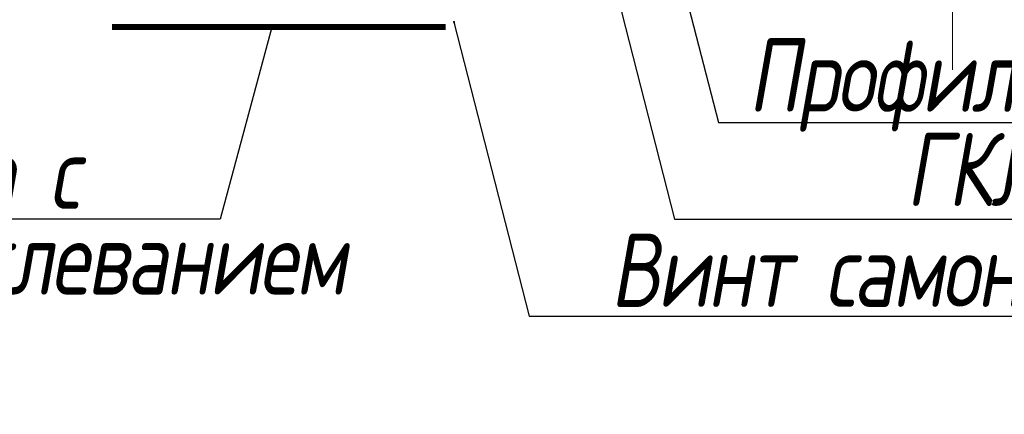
# Model space of a CAD drawing. Header units: millimetres. Extents: x -26894274 to 19789193, y -86687 to 22351.
# Tile 296 of 447: x 139930 to 140296, y -39831 to -39684. Entities that reach past the tile are written whole.
import ezdxf
from ezdxf import colors
from ezdxf.entities.mleader import LeaderData, LeaderLine
from ezdxf.math import Vec2, Vec3

# ---------------------------------------------------------------- set-up
doc = ezdxf.new("R2010")
doc.units = ezdxf.units.MM
doc.linetypes.add('DASHDOT', pattern=[25.4, 12.7, -6.35, 0, -6.35])
doc.linetypes.add('HIDDEN', pattern=[9.524999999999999, 6.35, -3.175])
doc.layers.add('dim_pot', color=183, linetype='Continuous', lineweight=9)
doc.layers.add('nadpisi_v_tablice', color=7, linetype='Continuous', lineweight=9)
doc.layers.add('dim_razv', color=7, linetype='DASHDOT', lineweight=9, true_color=0x285228)
doc.layers.add('pol', color=7, linetype='Continuous', lineweight=15, true_color=0x55666d)
doc.styles.add('1', font='arial.ttf')
doc.styles.add('fl_iso paper', font='isocpeur.ttf', dxfattribs={"width": 0.8, "oblique": 10})
doc.styles.add('In tre', font='isocpeur.ttf', dxfattribs={"width": 0.8, "oblique": 10})
doc.styles.add('RomanS', font='isocpeur.ttf', dxfattribs={"width": 0.8, "oblique": 10})
doc.dimstyles.new('M1', dxfattribs={"dimscale": 0.2, "dimtxt": 10, "dimasz": 4, "dimexe": 10, "dimexo": 4, "dimgap": 0.09, "dimtad": 0, "dimdec": 3, "dimrnd": 0.1, "dimdsep": 46, "dimtxsty": '1', "dimsah": 1, "dimcen": 1.5, "dimdle": 1.5, "dimclrt": 256, "dimadec": 0, "dimazin": 0, "dimtfac": 1, "dimtdec": 3, "dimtix": 1, "dimtmove": 0, "dimatfit": 2, "dimfxl": 1, "dimtvp": 1, "dimtolj": 1, "dimarcsym": 0})

msp = doc.modelspace()

# ---------------------------------------------------------------- linework, layer by layer
at = {"linetype": 'HIDDEN', "lineweight": 5, "ltscale": 20}
msp.add_line((140276.7673434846, -39703.12437099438), (140276.7673434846, -39546.91423279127), dxfattribs=at)
at = {"const_width": 2.224972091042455}
msp.add_lwpolyline([(139964.5489039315, -39687.27228746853), (140088.5351854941, -39687.27228746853)], dxfattribs=at)

# ---------------------------------------------------------------- texts
at = {"lineweight": 5, "char_height": 27.26391240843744, "style": 'RomanS'}
for s, insert, width, attachment_point, line_spacing_factor in [('{\\T0.95;Профиль ПП 60х27}', (140446.585510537, -39708.81138059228), 457.7016316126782, 6, 0.75), ('{\\T0.95;Армирующая лента с последующим шпаклеванием }', (139677.7346478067, -39760.85665177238), 372.7960964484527, 4, 0.7), ('{\\T0.95;ГКЛ - 12,5 мм}', (140446.585510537, -39743.26498071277), 457.7016316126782, 6, 0.75), ('{\\T0.95;Винт самонарезающий}', (140446.585510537, -39781.33331979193), 372.7960964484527, 6, 0.75)]:
    msp.add_mtext(s, dxfattribs=dict(at, insert=insert, width=width, attachment_point=attachment_point, line_spacing_factor=line_spacing_factor))
at = {"layer": 'nadpisi_v_tablice', "lineweight": 18, "insert": (-2642.116844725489, -20201.6800056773), "char_height": 10000, "width": 9720.361538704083, "attachment_point": 1, "style": 'fl_iso paper'}
msp.add_mtext('\\pi1978.5;{\\C1;9 \\P\\pi-2689.2;эт.}', dxfattribs=at)

# ---------------------------------------------------------------- leaders
at = {"lineweight": 5}
for points in [[(140158.1566903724, -39599.49241460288), (140189.8428069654, -39722.7179675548), (140446.585510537, -39722.7179675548)], [(140147.649703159, -39657.64854985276), (140173.5255549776, -39758.71079127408), (140446.585510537, -39758.71079127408)], [(140023.9259344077, -39687.27228746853), (140004.7434103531, -39758.71079127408), (139673.9723808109, -39758.71079127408)], [(140091.5634344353, -39685.36027513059), (140119.5595684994, -39794.70361499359), (140446.585510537, -39794.70361499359)]]:
    msp.add_leader(points, dimstyle='M1', override={"dimldrblk": 'DOT', "dimtvp": 0}, dxfattribs=at)

# ---------------------------------------------------------------- next in the draw order: leaders
at = {"layer": 'pol', "color": 1, "linetype": 'ByBlock', "true_color": 0xff0000}
ml = msp.add_multileader_mtext('Standard', dxfattribs=at)
ml.set_content('Лоток щелевой\\Pводоотводный в полу, модульный. Лщ-2', color=(255, 0, 0), style='In tre')
ml.set_leader_properties()
ml.build(insert=Vec2(0, 0))
ml.multileader.update_dxf_attribs({"text_left_attachment_type": 6, "text_right_attachment_type": 6, "dogleg_length": 1, "arrow_head_size": 0, "scale": 49.99999999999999})
ctx = ml.context
ctx.base_point, ctx.scale, ctx.char_height, ctx.arrow_head_size, ctx.landing_gap_size, ctx.plane_origin = Vec3(56443.88885880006, -42121.15695120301), 49.99999999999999, 200, 0, 4.499999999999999, Vec3(64743.28106405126, -37281.22521340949)
ctx.left_attachment, ctx.right_attachment = 6, 6
notes = []
notes.append((ctx, [(1, (1, 1, 0), (56393.88885880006, -42121.15695120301), (1, 0), 49.99999999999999, [(1, [(55554.59426857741, -39329.43630306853)], 0, [])])]))
ctx.mtext.insert, ctx.mtext.width, ctx.mtext.defined_height, ctx.mtext.flow_direction = Vec3(56448.38885880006, -41861.15695120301), 2329.345139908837, 696.6098129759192, 5
ctx.mtext.has_bg_fill, ctx.mtext.bg_color, ctx.mtext.bg_scale_factor, ctx.mtext.bg_transparency, ctx.mtext.use_window_bg_color = 1, -1027028792, 1.5, 0, 1
for ctx, leaders in notes:
    for number, flags, end, landing, length, lines in leaders:
        leader = LeaderData()
        leader.index, (leader.has_last_leader_line, leader.has_dogleg_vector, leader.attachment_direction) = number, flags
        leader.last_leader_point, leader.dogleg_vector, leader.dogleg_length = Vec3(end), Vec3(landing), length
        for number, points, colour, breaks in lines:
            line = LeaderLine()
            line.index, line.vertices, line.color, line.breaks = number, Vec3.list(points), colors.encode_raw_color(colour), breaks
            leader.lines.append(line)
        ctx.leaders.append(leader)

# ---------------------------------------------------------------- next in the draw order: leaders
at = {"layer": 'dim_pot', "color": 0, "linetype": 'ByBlock'}
ml = msp.add_multileader_mtext('Standard', dxfattribs=at)
ml.set_content('Подвесной потолок ГКЛ', style='In tre')
ml.set_leader_properties()
ml.build(insert=Vec2(0, 0))
ml.multileader.update_dxf_attribs({"text_left_attachment_type": 6, "text_right_attachment_type": 6, "dogleg_length": 1, "arrow_head_size": 0, "scale": 49.99999999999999})
ctx = ml.context
ctx.base_point, ctx.scale, ctx.char_height, ctx.arrow_head_size, ctx.landing_gap_size, ctx.plane_origin = Vec3(55815.26653106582, -42128.2233826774), 49.99999999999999, 200, 0, 4.499999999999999, Vec3(62627.07337402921, -37288.29164488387)
ctx.left_attachment, ctx.right_attachment = 6, 6
notes = []
notes.append((ctx, [(1, (1, 1, 0), (55765.26653106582, -42128.2233826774), (1, 0), 49.99999999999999, [(1, [(55242.56580823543, -38490.63263010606)], 0, [])])]))
ctx.mtext.insert, ctx.mtext.width, ctx.mtext.defined_height, ctx.mtext.flow_direction = Vec3(55819.76653106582, -41888.2233826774), 3092.716304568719, 696.6098129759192, 5
ctx.mtext.has_bg_fill, ctx.mtext.bg_color, ctx.mtext.bg_scale_factor, ctx.mtext.bg_transparency, ctx.mtext.use_window_bg_color = 1, -1027028792, 1.5, 0, 1
for ctx, leaders in notes:
    for number, flags, end, landing, length, lines in leaders:
        leader = LeaderData()
        leader.index, (leader.has_last_leader_line, leader.has_dogleg_vector, leader.attachment_direction) = number, flags
        leader.last_leader_point, leader.dogleg_vector, leader.dogleg_length = Vec3(end), Vec3(landing), length
        for number, points, colour, breaks in lines:
            line = LeaderLine()
            line.index, line.vertices, line.color, line.breaks = number, Vec3.list(points), colors.encode_raw_color(colour), breaks
            leader.lines.append(line)
        ctx.leaders.append(leader)

# ---------------------------------------------------------------- next in the draw order: leaders
ml = msp.add_multileader_mtext('Standard', dxfattribs=at)
ml.set_content('Лючок 500х500 для обслуживания модулей управления клапанами, расположение уточнить по месту', style='In tre')
ml.set_leader_properties()
ml.build(insert=Vec2(0, 0))
ml.multileader.update_dxf_attribs({"text_left_attachment_type": 6, "text_right_attachment_type": 6, "dogleg_length": 1, "arrow_head_size": 0, "scale": 49.99999999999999})
ctx = ml.context
ctx.base_point, ctx.scale, ctx.char_height, ctx.arrow_head_size, ctx.landing_gap_size, ctx.plane_origin = Vec3(49911.41502536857, -42131.95212014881), 49.99999999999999, 200, 0, 4.499999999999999, Vec3(56771.22186833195, -37292.02038235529)
ctx.left_attachment, ctx.right_attachment = 6, 6
notes = []
notes.append((ctx, [(0, (1, 1, 0), (52405.68042151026, -42131.95212014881), (-1, 0), 49.99999999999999, [(1, [(54177.97506749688, -38729.43630306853)], 0, [])])]))
ctx.mtext.insert, ctx.mtext.width, ctx.mtext.defined_height, ctx.mtext.flow_direction = Vec3(49915.91502536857, -41871.95212014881), 2494.152740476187, 696.6098129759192, 5
ctx.mtext.has_bg_fill, ctx.mtext.bg_color, ctx.mtext.bg_scale_factor, ctx.mtext.bg_transparency, ctx.mtext.use_window_bg_color = 1, -1027028792, 1.5, 0, 1
for ctx, leaders in notes:
    for number, flags, end, landing, length, lines in leaders:
        leader = LeaderData()
        leader.index, (leader.has_last_leader_line, leader.has_dogleg_vector, leader.attachment_direction) = number, flags
        leader.last_leader_point, leader.dogleg_vector, leader.dogleg_length = Vec3(end), Vec3(landing), length
        for number, points, colour, breaks in lines:
            line = LeaderLine()
            line.index, line.vertices, line.color, line.breaks = number, Vec3.list(points), colors.encode_raw_color(colour), breaks
            leader.lines.append(line)
        ctx.leaders.append(leader)

# ---------------------------------------------------------------- next in the draw order: leaders
ml = msp.add_multileader_mtext('Standard', dxfattribs=at)
ml.set_content('Подвесной реечный потолок', style='In tre')
ml.set_leader_properties()
ml.build(insert=Vec2(0, 0))
ml.multileader.update_dxf_attribs({"text_left_attachment_type": 6, "text_right_attachment_type": 6, "dogleg_length": 1, "arrow_head_size": 0, "scale": 49.99999999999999})
ctx = ml.context
ctx.base_point, ctx.scale, ctx.char_height, ctx.arrow_head_size, ctx.landing_gap_size, ctx.plane_origin = Vec3(62512.69699388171, -41949.30427256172), 49.99999999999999, 200, 0, 4.499999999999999, Vec3(69324.50383684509, -37109.37253476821)
ctx.left_attachment, ctx.right_attachment = 6, 6
notes = []
notes.append((ctx, [(1, (1, 1, 0), (62462.69699388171, -41949.30427256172), (1, 0), 49.99999999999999, [(1, [(62166.39983747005, -39759.43630306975)], 0, [])])]))
ctx.mtext.insert, ctx.mtext.width, ctx.mtext.defined_height, ctx.mtext.flow_direction = Vec3(62517.19699388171, -41689.30427256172), 3092.716304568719, 696.6098129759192, 5
ctx.mtext.has_bg_fill, ctx.mtext.bg_color, ctx.mtext.bg_scale_factor, ctx.mtext.bg_transparency, ctx.mtext.use_window_bg_color = 1, -1027028792, 1.5, 0, 1
for ctx, leaders in notes:
    for number, flags, end, landing, length, lines in leaders:
        leader = LeaderData()
        leader.index, (leader.has_last_leader_line, leader.has_dogleg_vector, leader.attachment_direction) = number, flags
        leader.last_leader_point, leader.dogleg_vector, leader.dogleg_length = Vec3(end), Vec3(landing), length
        for number, points, colour, breaks in lines:
            line = LeaderLine()
            line.index, line.vertices, line.color, line.breaks = number, Vec3.list(points), colors.encode_raw_color(colour), breaks
            leader.lines.append(line)
        ctx.leaders.append(leader)

# ---------------------------------------------------------------- next in the draw order: leaders
at = {"layer": 'dim_razv', "color": 0, "linetype": 'ByBlock'}
ml = msp.add_multileader_mtext('Standard', dxfattribs=at)
ml.set_content('Зеркало на стене, выполнить в один уровень с отделкой стен', style='In tre')
ml.set_leader_properties()
ml.build(insert=Vec2(0, 0))
ml.multileader.update_dxf_attribs({"text_left_attachment_type": 6, "text_right_attachment_type": 6, "dogleg_length": 1, "arrow_head_size": 0, "scale": 49.99999999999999})
ctx = ml.context
ctx.base_point, ctx.scale, ctx.char_height, ctx.arrow_head_size, ctx.landing_gap_size, ctx.plane_origin = Vec3(53235.5994911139, -42645.41425119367), 49.99999999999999, 200, 0, 4.499999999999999, Vec3(60047.40633407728, -37805.48251340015)
ctx.left_attachment, ctx.right_attachment = 6, 6
notes = []
notes.append((ctx, [(1, (1, 1, 0), (53185.5994911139, -42645.41425119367), (1, 0), 49.99999999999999, [(1, [(52780.1703472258, -39279.43630306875)], 0, [])])]))
ctx.mtext.insert, ctx.mtext.width, ctx.mtext.defined_height, ctx.mtext.flow_direction = Vec3(53240.0994911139, -42405.41425119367), 3092.716304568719, 696.6098129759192, 5
ctx.mtext.has_bg_fill, ctx.mtext.bg_color, ctx.mtext.bg_scale_factor, ctx.mtext.bg_transparency, ctx.mtext.use_window_bg_color = 1, -1027028792, 1.5, 0, 1
for ctx, leaders in notes:
    for number, flags, end, landing, length, lines in leaders:
        leader = LeaderData()
        leader.index, (leader.has_last_leader_line, leader.has_dogleg_vector, leader.attachment_direction) = number, flags
        leader.last_leader_point, leader.dogleg_vector, leader.dogleg_length = Vec3(end), Vec3(landing), length
        for number, points, colour, breaks in lines:
            line = LeaderLine()
            line.index, line.vertices, line.color, line.breaks = number, Vec3.list(points), colors.encode_raw_color(colour), breaks
            leader.lines.append(line)
        ctx.leaders.append(leader)

doc.saveas('drawing.dxf')
